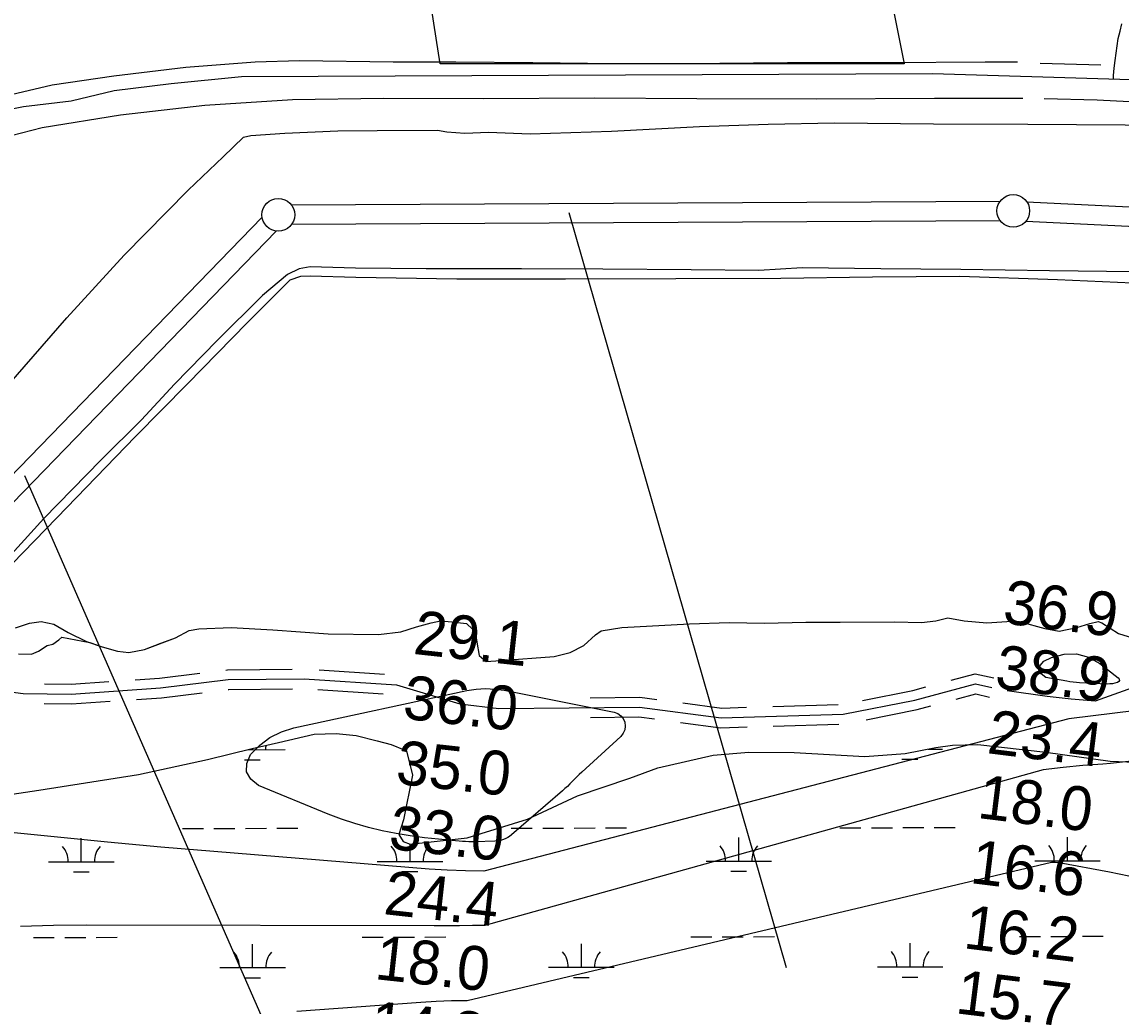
# Model space of a CAD drawing. Extents: x 3297753 to 3335611, y 652252 to 677623.
# Drawn here: x 3323694 to 3325372, y 672948 to 674450 of the extents above; entities that cross this region are included whole.
import ezdxf

# ---------------------------------------------------------------- set-up
doc = ezdxf.new("R2010")
doc.units = 0
for name, color, linetype in [('V-LEVE-TOET', 7, 'Continuous'), ('V-RIVR-RANG', 7, 'Continuous'), ('V-ROAD-CNTR', 7, 'Continuous'), ('V-SITE-VEGE', 7, 'Continuous'), ('V-SURV-LINE', 7, 'Continuous'), ('V-TOPO-MAJR', 7, 'Continuous'), ('V-TOPO-MINR', 7, 'Continuous'), ('V-TOPO-SHOR', 7, 'Continuous'), ('V-WETL-SWMP', 7, 'Continuous')]:
    doc.layers.add(name, color=color, linetype=linetype)

msp = doc.modelspace()

# ---------------------------------------------------------------- linework, layer by layer
at = {"layer": 'V-LEVE-TOET'}
for points in [[(3324328.7, 674284.8), (3324342.9, 674282.3), (3324370.4, 674280.5), (3324406.2, 674282.1), (3324469.9, 674279.6), (3324594.3, 674283.6), (3324728.6, 674290.7), (3324833.3, 674294.1), (3324934.4, 674296.4), (3325085.9, 674294.6), (3325230, 674294.2), (3325378.3, 674293.3), (3325543.9, 674285.1), (3325687.5, 674277.5), (3325833.8, 674267.2), (3326002.1, 674259.4)], [(3322995.4, 673516.6), (3323053.2, 673513.7), (3323192.9, 673513.6), (3323270.4, 673510.2), (3323303.5, 673513.1), (3323331.2, 673525), (3323373.2, 673562), (3323436.4, 673631.1), (3323500.3, 673695.5), (3323550.8, 673756.4), (3323612.4, 673824.8), (3323673.6, 673896.2), (3323762.3, 673998.2), (3323850.1, 674094.2), (3323947.8, 674193.3), (3324001, 674244.4), (3324032.3, 674274.4), (3324043.7, 674276.7), (3324095.3, 674280.5), (3324176.4, 674283.8), (3324236.6, 674284.4), (3324328.7, 674284.8)], [(3325393.6, 674068.8), (3325263, 674070.4), (3325127.7, 674072.3), (3325005.3, 674073), (3324885.3, 674074.9), (3324819.1, 674070.7), (3324715.6, 674071.6), (3324580.7, 674072.8), (3324456.7, 674073.5), (3324311.1, 674073.2), (3324203.3, 674074.2), (3324134.1, 674076.4), (3324117.5, 674073), (3324099.3, 674064.5), (3324061.3, 674032.5), (3323992.2, 673963.9), (3323926.7, 673897.2), (3323876.6, 673842.5), (3323814.3, 673780.9), (3323727.3, 673691.9), (3323657.8, 673615.8)]]:
    msp.add_lwpolyline(points, dxfattribs=at)
at = {"layer": 'V-RIVR-RANG'}
for p, q in [((3324529, 674159.5), (3324861.1, 673006.4)), ((3323698.1, 673757.6), (3324179.5, 672658.4))]:
    msp.add_line(p, q, dxfattribs=at)
at = {"layer": 'V-ROAD-CNTR'}
for points in [[(3325360.4, 674363.2), (3325360.8, 674368.6), (3325361.9, 674379.9), (3325363.2, 674391.2), (3325364.6, 674402.4), (3325366.2, 674413.7), (3325368, 674424.9), (3325370.7, 674436.1), (3325373.3, 674447.5)], [(3322703.7, 673999.1), (3323580.5, 674292.4), (3323634.3, 674309), (3323696.3, 674320.9), (3323768.9, 674329.9), (3323834.8, 674345.6), (3323921.9, 674356.2), (3324029.2, 674366.7), (3325084.5, 674371.6), (3325673.3, 674353.6), (3326694.6, 674305.1), (3327704.5, 674254.3), (3328573.7, 674211.7), (3329088.2, 674183.7), (3329253, 674172.4), (3329344.9, 674163.1), (3329438.9, 674156.6), (3329549.1, 674141.9), (3329660.7, 674119.9), (3330013.9, 674053.2), (3330639.2, 673926.4), (3331014.5, 673859.4)], [(3322263.9, 673549.6), (3322782.8, 673560.7), (3323243.4, 673414.8), (3323313.5, 673403.1), (3323408.9, 673409.8), (3323528.6, 673428.8), (3323641.6, 673431.7), (3323695.6, 673424.6), (3323769.3, 673423.9), (3323905.7, 673433.2), (3324008.7, 673446), (3324125.1, 673447.3), (3324265.8, 673438.1), (3324362.4, 673409.1), (3324422.3, 673401.7), (3324636.7, 673404.1), (3324761.7, 673387.5), (3324947.8, 673393.1), (3325057.5, 673414.8), (3325149.9, 673439.6), (3325174.7, 673433.9)], [(3323866.8, 673445.6), (3323904.2, 673448.2), (3323965.4, 673455.7)], [(3324005.1, 673460.6), (3324007.7, 673461), (3324106.7, 673462.1)], [(3324147.8, 673460.9), (3324247.6, 673454.3)], [(3325112.6, 673445.1), (3325149.6, 673455), (3325178.1, 673448.5)], [(3323728.2, 673439.3), (3323768.9, 673438.9), (3323826.9, 673442.9)], [(3324008.8, 673430.9), (3324009.7, 673431), (3324107.1, 673432.1)], [(3324145.9, 673430.9), (3324245.7, 673424.4)], [(3324977.2, 673414.2), (3325054.1, 673429.4), (3325074, 673434.7)], [(3323727.9, 673409.3), (3323769.7, 673408.9), (3323828.9, 673413)], [(3323868.8, 673415.7), (3323907.1, 673418.3), (3323969.1, 673426)], [(3324561.7, 673418.3), (3324637.6, 673419.1), (3324663.6, 673415.7)], [(3325120.4, 673416.1), (3325150.2, 673424.1), (3325171.4, 673419.3)], [(3324703.3, 673410.4), (3324762.5, 673402.5), (3324800.3, 673403.7)], [(3324840.3, 673404.9), (3324940.2, 673407.9)], [(3324983, 673384.8), (3325060.9, 673400.2), (3325081.7, 673405.8)], [(3324562, 673388.3), (3324635.8, 673389.1), (3324659.7, 673385.9)], [(3324699.3, 673380.7), (3324761, 673372.5), (3324801.2, 673373.7)], [(3324841.2, 673374.9), (3324941.1, 673377.9)]]:
    msp.add_lwpolyline(points, dxfattribs=at)
at = {"layer": 'V-SITE-VEGE'}
for p, q in [((3324332.5, 674386.3), (3324315.2, 674498.7)), ((3325023.8, 674472.7), (3325041.1, 674386.3)), ((3325041.1, 674386.3), (3324332.5, 674386.3))]:
    msp.add_line(p, q, dxfattribs=at)
for points in [[(3323688.6, 673485.3), (3323708.4, 673485), (3323719.4, 673489.3), (3323732.6, 673497.9), (3323741.4, 673500), (3323750.2, 673506.5), (3323754.7, 673510.8), (3323797.5, 673502.7), (3323816.5, 673496), (3323839.7, 673489.5), (3323857, 673487.3), (3323881, 673491.8), (3323928.4, 673509.9), (3323949.3, 673520.8), (3323963.9, 673523.4), (3324013.5, 673525.7), (3324077.2, 673522), (3324161.4, 673515.7), (3324238.5, 673514.7), (3324272.4, 673518.7), (3324296.5, 673526.4), (3324318.6, 673532.9), (3324333.1, 673535.9), (3324350.4, 673534.2), (3324372.9, 673531.6), (3324381.8, 673523.2), (3324386.9, 673513.4), (3324388.7, 673503.1), (3324392.1, 673482.6), (3324402.6, 673473.5), (3324424.7, 673475.3), (3324506.6, 673481.2), (3324531.1, 673487.3), (3324552, 673498.1), (3324569.9, 673514.1), (3324578.6, 673520.3), (3324609.7, 673525.6), (3324713.2, 673531.4), (3324773.9, 673533.2), (3324827.8, 673532.3), (3324890.7, 673533.7), (3324943.1, 673533.7)], [(3324943.1, 673533.7), (3325026.1, 673534.1), (3325067.4, 673533), (3325089.5, 673535.9), (3325107.6, 673540.1), (3325132.4, 673535.9), (3325167.4, 673532.9), (3325205.2, 673535.3), (3325218.5, 673534), (3325255.8, 673524.2), (3325277.8, 673520.1), (3325304.6, 673525.8), (3325324.4, 673531.9), (3325337, 673534.5), (3325342.9, 673532.5), (3325368.3, 673516.5), (3325417.8, 673501.1)]]:
    msp.add_lwpolyline(points, dxfattribs=at)
at = {"layer": 'V-SURV-LINE'}
for points in [[(3324105.2, 674170.9), (3325187.6, 674176.5)], [(3325228.3, 674175.7), (3329093, 673986.9)], [(3323351.5, 673420.9), (3324060.7, 674151.9)], [(3325187.7, 674146.5), (3324105.4, 674140.9)], [(3329091.5, 673957), (3325226.9, 674145.7)], [(3324082.2, 674131), (3323373.1, 673400)]]:
    msp.add_lwpolyline(points, dxfattribs=at)
for centre in [(3325207.6, 674161.7), (3324085.4, 674155.8)]:
    msp.add_circle(centre, 25, dxfattribs=at)
at = {"layer": 'V-TOPO-MAJR'}
msp.add_lwpolyline([(3326276.3, 673507.2), (3325292.2, 673386.2), (3324399.1, 673153.7), (3324371.2, 673153.8), (3324343.4, 673155), (3324315.6, 673156.7), (3323987.2, 673183.4), (3323905.8, 673190.3), (3323824.5, 673197.7), (3323743.2, 673205.7), (3323662, 673214.1)], dxfattribs=at)
at = {"layer": 'V-TOPO-MINR'}
for points in [[(3325359.1, 673439.6), (3325355.2, 673439.3), (3325351.2, 673439.2), (3325308.9, 673441.3), (3325304, 673441.7), (3325299, 673442.2), (3325294.1, 673442.8), (3325289.2, 673443.6), (3325257.3, 673449.3), (3325250.1, 673454.8), (3325246.6, 673460.7), (3325248.6, 673467.3), (3325254.2, 673474.3), (3325266.1, 673479.7), (3325285.4, 673484.7), (3325304.3, 673485.5), (3325322.4, 673480.2), (3325340, 673470.8), (3325368, 673448.8), (3325369.2, 673446.7), (3325369.6, 673444.7), (3325368.6, 673443), (3325366.7, 673441.4), (3325362.9, 673440.3), (3325359.1, 673439.6)], [(3325462.2, 673459.4), (3325332.5, 673413.3), (3325314.1, 673414.5), (3325295.8, 673416), (3325277.5, 673418), (3325259.3, 673420.3), (3325198.2, 673428.9)], [(3324422.7, 673200.2), (3324419.3, 673199.7), (3324415.8, 673199.5), (3324385.8, 673198.4), (3324381, 673198.3), (3324376.1, 673198.4), (3324371.3, 673198.6), (3324366.5, 673198.9), (3324329.9, 673202.1), (3324308.4, 673204.4), (3324286.9, 673207.2), (3324265.5, 673210.9), (3324244.2, 673215), (3324223.2, 673220.2), (3324202.4, 673226), (3324181.9, 673233), (3324161.6, 673240.7), (3324055, 673284.4), (3324043.6, 673294.1), (3324037, 673305), (3324037.6, 673317.8), (3324042.9, 673331.8), (3324057, 673345.9), (3324072.5, 673357.7), (3324090.1, 673366.1), (3324109, 673372.3), (3324373.3, 673429.3), (3324387.5, 673431.4), (3324401.7, 673432.4), (3324415.9, 673431.6), (3324430.1, 673429.7), (3324598, 673396.2), (3324603.6, 673394), (3324608.3, 673390.9), (3324611.8, 673386.4), (3324614.4, 673380.9), (3324615, 673374.9), (3324614.3, 673369.2), (3324611.9, 673364.1), (3324608.2, 673359.3), (3324548.7, 673304.8), (3324545, 673301.2), (3324541.3, 673297.7), (3324537.7, 673294), (3324534.1, 673290.3), (3324530.5, 673286.6), (3324526.9, 673283), (3324523.1, 673279.5), (3324519.3, 673276), (3324441.4, 673208.7), (3324438.6, 673206.6), (3324435.7, 673204.7), (3324432.7, 673203.2), (3324429.4, 673201.9), (3324426.1, 673201), (3324422.7, 673200.2)], [(3326281.9, 673421), (3325356, 673317.7), (3325344.2, 673317), (3325313.8, 673314.8), (3325283.6, 673312), (3325253.4, 673308.2), (3324401, 673070.6), (3324381.7, 673070.3), (3324362.3, 673070), (3324343, 673069.9), (3324323.6, 673069.9), (3323792.4, 673071.2), (3323742.1, 673070.7), (3323691.9, 673069.2)], [(3325398.6, 673143), (3325354.4, 673151.9), (3325277.6, 673166.4), (3325271.8, 673166.9), (3325266.1, 673166.6), (3324373.6, 672955.6), (3324350.1, 672955.2), (3324326.6, 672954.2), (3324303.2, 672952.9), (3324113.7, 672939.4)]]:
    msp.add_lwpolyline(points, dxfattribs=at)
at = {"layer": 'V-TOPO-SHOR'}
msp.add_line((3325248.8, 674387.1), (3325341.2, 674384.8), dxfattribs=at)
for points in [[(3323020, 674128.9), (3323086, 674149.5), (3323201.2, 674188), (3323332.8, 674231.2), (3323464.1, 674276.3), (3323585.2, 674315.2), (3323659.5, 674335.3), (3323740, 674354.2), (3323834.5, 674367.8), (3323944, 674381), (3324049.9, 674389.5), (3324117.7, 674391.6), (3324260.8, 674389.6), (3324356.4, 674389.1), (3324473.9, 674388.5), (3324599, 674387), (3324707.9, 674386.8), (3324863.1, 674388.2), (3325014.4, 674388.4), (3325164.9, 674389.1), (3325214.3, 674389.4)], [(3323026.1, 674067.3), (3323126.7, 674098.2), (3323249.8, 674141.8), (3323417.6, 674197.9), (3323576.8, 674249.8), (3323629.8, 674264.6), (3323724.9, 674289.3), (3323844.6, 674308.6), (3323973.3, 674323.1), (3324107, 674331.7), (3324246.1, 674333.7), (3324398.6, 674333.5), (3324568.3, 674334.3), (3324724.3, 674333.4), (3324906.9, 674332.9), (3325087.2, 674334.1), (3325222, 674334.1)], [(3325254.6, 674333.4), (3325335.7, 674331.5), (3325464.6, 674324.9), (3325597.8, 674321), (3325781.5, 674311.9), (3325898.2, 674303.4), (3326056.9, 674297.3)], [(3325412.4, 674050.5), (3325275.1, 674056.5), (3325126, 674061.7), (3324992.6, 674060.5), (3324852.9, 674058.6), (3324692.3, 674058.1), (3324523.9, 674057.6), (3324358.2, 674057.5), (3324203.6, 674060), (3324133.9, 674062.2), (3324119.4, 674061.5), (3324103.2, 674055.8), (3324091.7, 674044.8), (3324037.7, 673991), (3323946.8, 673897.8), (3323867.3, 673817.4), (3323747.4, 673692.9), (3323679.1, 673622.7)], [(3323684.1, 673525.1), (3323705.5, 673532), (3323723.2, 673534.6), (3323742.8, 673530.8), (3323764.4, 673517.7), (3323792.6, 673504.4), (3323816.5, 673496), (3323839.7, 673489.5), (3323857, 673487.3), (3323881, 673491.8), (3323906.3, 673501.5), (3323928.4, 673509.9), (3323949.3, 673520.8), (3323963.9, 673523.4), (3324013.5, 673525.7), (3324077.2, 673522), (3324161.4, 673515.7), (3324238.5, 673514.7), (3324272.4, 673518.7), (3324296.5, 673526.4), (3324318.6, 673532.9), (3324333.1, 673535.9), (3324350.4, 673534.2), (3324372.9, 673531.6), (3324381.8, 673523.2), (3324386.9, 673513.4), (3324388.7, 673503.1), (3324392.1, 673482.6), (3324402.6, 673473.5), (3324424.7, 673475.3), (3324506.6, 673481.2), (3324531.1, 673487.3), (3324552, 673498.1), (3324569.9, 673514.1), (3324578.6, 673520.3), (3324609.7, 673525.6), (3324713.2, 673531.4), (3324773.9, 673533.2), (3324827.8, 673532.3), (3324890.7, 673533.7), (3324943.1, 673533.7), (3325026.1, 673534.1), (3325067.4, 673533), (3325089.5, 673535.9), (3325107.6, 673540.1), (3325132.4, 673535.9), (3325167.4, 673532.9), (3325205.2, 673535.3), (3325218.5, 673534), (3325255.8, 673524.2), (3325277.8, 673520.1), (3325304.6, 673525.8), (3325324.4, 673531.9), (3325337, 673534.5), (3325342.9, 673532.5), (3325368.3, 673516.5), (3325417.8, 673501.1)]]:
    msp.add_lwpolyline(points, dxfattribs=at)
at = {"layer": 'V-WETL-SWMP'}
for p, q in [((3324038, 673338.9), (3324095.9, 673339)), ((3324045.9, 673338.9), (3324045.9, 673340.8)), ((3325077.5, 673340), (3325099.7, 673340)), ((3324033.9, 673323.5), (3324057.9, 673323.5)), ((3325037.7, 673324.5), (3325061.7, 673324.5)), ((3323939.2, 673218.7), (3323971.2, 673218.8)), ((3323987.2, 673218.8), (3324019.2, 673218.8)), ((3324035.2, 673218.8), (3324067.2, 673218.9)), ((3324083.2, 673218.9), (3324115.2, 673218.9)), ((3324441.1, 673219.2), (3324473.1, 673219.3)), ((3324489.1, 673219.3), (3324521.1, 673219.3)), ((3324537.1, 673219.3), (3324569.1, 673219.4)), ((3324585.1, 673219.4), (3324617.1, 673219.4)), ((3324943, 673219.8), (3324975, 673219.8)), ((3324991, 673219.8), (3325023, 673219.8)), ((3325039, 673219.9), (3325071, 673219.9)), ((3325087, 673219.9), (3325119, 673219.9)), ((3323784.6, 673167.8), (3323784.6, 673203.8)), ((3324788.5, 673168.9), (3324788.4, 673204.9)), ((3325290.4, 673169.4), (3325290.3, 673205.4)), ((3324286.6, 673168.3), (3324286.5, 673194.8)), ((3323734.6, 673167.8), (3323834.6, 673167.9)), ((3324236.6, 673168.3), (3324336.6, 673168.4)), ((3324738.5, 673168.8), (3324838.5, 673168.9)), ((3325240.4, 673169.3), (3325340.4, 673169.4)), ((3323772.7, 673152.4), (3323796.7, 673152.4)), ((3324274.6, 673152.9), (3324298.6, 673152.9)), ((3324776.5, 673153.4), (3324800.5, 673153.4)), ((3325278.4, 673153.9), (3325302.4, 673153.9)), ((3323711.4, 673052.3), (3323743.4, 673052.4)), ((3323759.4, 673052.4), (3323791.4, 673052.4)), ((3323807.4, 673052.4), (3323839.4, 673052.5)), ((3324213.3, 673052.8), (3324245.3, 673052.9)), ((3324261.3, 673052.9), (3324293.3, 673052.9)), ((3324309.3, 673052.9), (3324341.3, 673053)), ((3324715.2, 673053.3), (3324747.2, 673053.4)), ((3324763.2, 673053.4), (3324795.2, 673053.4)), ((3324811.2, 673053.4), (3324843.2, 673053.5)), ((3325217.1, 673053.9), (3325249.1, 673053.9)), ((3325265.1, 673053.9), (3325297.1, 673053.9)), ((3325313.1, 673054), (3325345.1, 673054)), ((3324046.2, 673006.2), (3324046.2, 673042.2)), ((3324548.2, 673006.7), (3324548.1, 673042.7)), ((3325050.1, 673007.3), (3325050, 673043.3)), ((3323996.2, 673006.2), (3324096.2, 673006.3)), ((3324498.2, 673006.7), (3324598.2, 673006.8)), ((3325000.1, 673007.2), (3325100.1, 673007.3)), ((3324034.3, 672990.8), (3324058.3, 672990.8)), ((3324536.2, 672991.3), (3324560.2, 672991.3)), ((3325038.1, 672991.8), (3325062.1, 672991.8))]:
    msp.add_line(p, q, dxfattribs=at)
msp.add_lwpolyline([(3323658.2, 673268.2), (3323719.6, 673277), (3323871.8, 673300.9), (3323977.3, 673324), (3324045.5, 673340.7), (3324085.5, 673349.7), (3324140.3, 673362.6), (3324173.6, 673363.6), (3324204.3, 673360.7), (3324236.2, 673352.4), (3324257.5, 673346.9), (3324277.4, 673338.7), (3324281.4, 673337.3), (3324290.4, 673299.9), (3324276.5, 673232.1), (3324269.6, 673209.5), (3324276.2, 673198.7), (3324286.8, 673194.6), (3324373.6, 673204.5), (3324465.8, 673233.1), (3324542.1, 673268.4), (3324622.3, 673295.7), (3324665.1, 673311.3), (3324749.3, 673330.6), (3324804, 673335.4), (3324873.3, 673334.8), (3324981.2, 673328.5), (3325042.6, 673333.3), (3325089.3, 673342.2), (3325114.7, 673346), (3325153.4, 673347), (3325257.2, 673335.4), (3325355.8, 673321.2), (3325406.4, 673319.4)], dxfattribs=at)
for centre, start, end in [((3324101.1, 673339.4), 170.2023, 180.8301), ((3323729.4, 673168.3), 359.2865, 40.8301), ((3323839.9, 673168.4), 139.2865, 180.8301), ((3324231.3, 673168.8), 359.2865, 40.8301), ((3324341.8, 673168.9), 139.2865, 180.8301), ((3324733.2, 673169.3), 359.2865, 40.8301), ((3324843.7, 673169.4), 139.2865, 180.8301), ((3325235.1, 673169.8), 359.2865, 40.8301), ((3325345.6, 673169.9), 139.2865, 180.8301), ((3323991, 673006.7), 359.2865, 40.8301), ((3324101.5, 673006.8), 139.2865, 180.8301), ((3324492.9, 673007.2), 359.2865, 40.8301), ((3324603.4, 673007.3), 139.2865, 180.8301), ((3324994.8, 673007.7), 359.2865, 40.8301), ((3325105.3, 673007.8), 139.2865, 180.8301)]:
    msp.add_arc(centre, 35.2, start, end, dxfattribs=at)

# ---------------------------------------------------------------- texts
at = {"layer": 'V-RIVR-RANG'}
for s, rotation, p in [('36.9', 352.9383, (3325190, 673532.3)), ('29.1', 353.7183, (3324290, 673485.4)), ('38.9', 352.9383, (3325178, 673433.1)), ('36.0', 353.7183, (3324274, 673386.6)), ('23.4', 352.9383, (3325166.2, 673333.8)), ('35.0', 353.7183, (3324263.3, 673287.1)), ('18.0', 352.9383, (3325151.3, 673234.9)), ('33.0', 353.7183, (3324252.6, 673187.7)), ('16.6', 352.9383, (3325140.3, 673135.5)), ('24.4', 353.7183, (3324244.8, 673088)), ('16.2', 352.9383, (3325130.1, 673036)), ('18.0', 353.7183, (3324231.2, 672988.8)), ('15.7', 352.9383, (3325118, 672936.7)), ('14.8', 353.7183, (3324223.4, 672889.1))]:
    msp.add_text(s, height=67, rotation=rotation, dxfattribs=at).set_placement(p)

doc.saveas('drawing.dxf')
